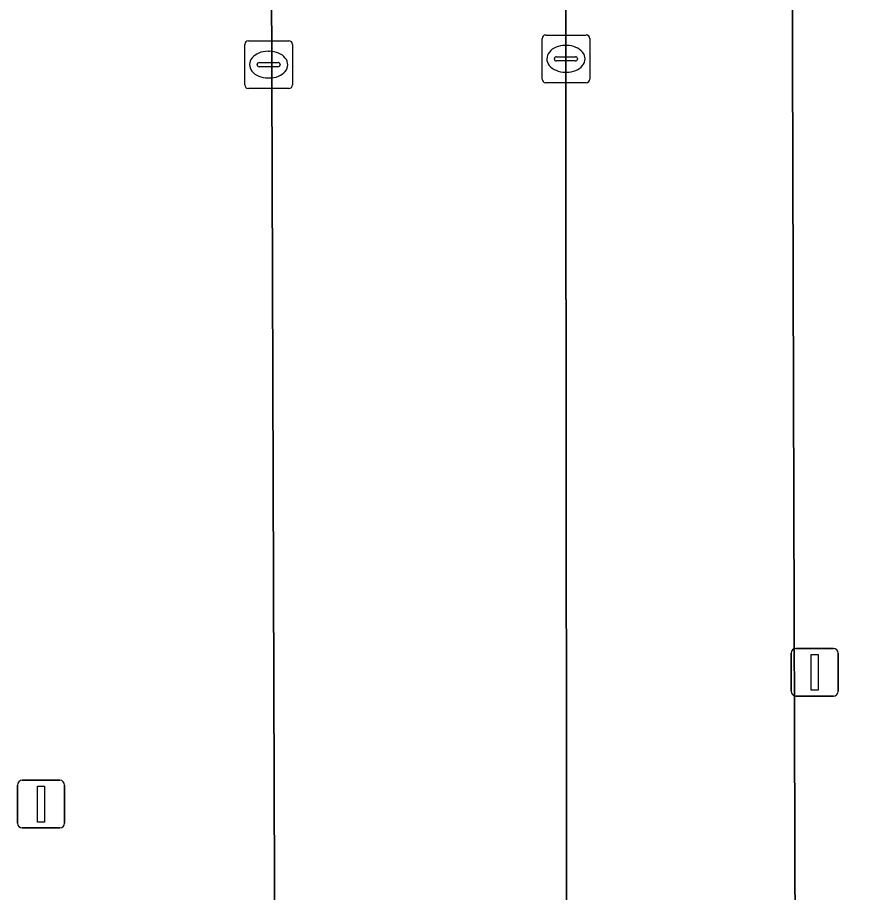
# Model space of a CAD drawing. Extents: x 160732 to 162107, y 387428 to 388479.
# Drawn here: x 161397.57 to 161415.15, y 387862.96 to 387881.32 of the extents above; entities that cross this region are included whole.
import ezdxf

# ---------------------------------------------------------------- set-up
doc = ezdxf.new("R2010")
doc.units = 0
for name, color, linetype in [('IMGEO_Groenvoorziening', 7, 'Continuous'), ('IMGEO_Kolk', 7, 'Continuous'), ('IMGEO_Lichtmast', 7, 'Continuous'), ('IMGEO_Parkeervlak_open', 7, 'Continuous'), ('IMGEO_Rijbaan_lokaal_open', 7, 'Continuous')]:
    doc.layers.add(name, color=color, linetype=linetype)

msp = doc.modelspace()

# ---------------------------------------------------------------- linework, layer by layer
at = {"layer": 'IMGEO_Groenvoorziening'}
msp.add_lwpolyline([(161446.927, 387893.056), (161413.791, 387894.568), (161413.951, 387840.649)], dxfattribs=at)
at = {"layer": 'IMGEO_Kolk'}
for p, q in [((161408.575, 387880.024), (161408.575, 387880.876)), ((161408.65, 387880.95), (161409.502, 387880.95)), ((161409.576, 387880.876), (161409.576, 387880.024)), ((161402.336, 387879.902), (161402.336, 387880.754)), ((161402.411, 387880.828), (161403.263, 387880.828)), ((161403.337, 387880.754), (161403.337, 387879.902)), ((161409.063, 387880.73), (161409.088, 387880.73)), ((161402.824, 387880.608), (161402.849, 387880.608)), ((161402.595, 387880.322), (161402.595, 387880.334)), ((161402.638, 387880.371), (161403.036, 387880.371)), ((161403.079, 387880.334), (161403.079, 387880.322)), ((161408.834, 387880.444), (161408.834, 387880.456)), ((161409.272, 387880.407), (161408.874, 387880.407)), ((161408.877, 387880.493), (161409.275, 387880.493)), ((161409.318, 387880.456), (161409.318, 387880.444)), ((161403.033, 387880.285), (161402.635, 387880.285)), ((161409.086, 387880.17), (161409.061, 387880.17)), ((161402.847, 387880.048), (161402.822, 387880.048)), ((161403.263, 387879.828), (161402.411, 387879.828)), ((161409.502, 387879.95), (161408.65, 387879.95))]:
    msp.add_line(p, q, dxfattribs=at)
for points in [[(161408.575, 387880.024), (161408.575, 387880.876)], [(161408.65, 387880.95), (161409.502, 387880.95)], [(161409.576, 387880.876), (161409.576, 387880.024)], [(161402.336, 387879.902), (161402.336, 387880.754)], [(161402.411, 387880.828), (161403.263, 387880.828)], [(161403.337, 387880.754), (161403.337, 387879.902)], [(161403.263, 387879.828), (161402.411, 387879.828)], [(161409.502, 387879.95), (161408.65, 387879.95)]]:
    msp.add_lwpolyline(points, dxfattribs=at)
for centre, radius, start, end in [((161408.652, 387880.874), 0.0765, 91.552, 178.448), ((161408.652, 387880.874), 0.0765, 91.552, 178.448), ((161409.5, 387880.874), 0.0765, 1.552, 88.448), ((161409.5, 387880.874), 0.0765, 1.552, 88.448), ((161402.413, 387880.752), 0.0765, 91.552, 178.448), ((161402.413, 387880.752), 0.0765, 91.552, 178.448), ((161403.261, 387880.752), 0.0765, 1.552, 88.448), ((161403.261, 387880.752), 0.0765, 1.552, 88.448), ((161402.635, 387880.331), 0.0403, 85.8775, 175.7526), ((161402.632, 387880.321), 0.0366, 178.938, 274.7102), ((161403.036, 387880.328), 0.043, 264.8664, 352.4533), ((161403.04, 387880.333), 0.0386, 1.7309, 96.639), ((161408.874, 387880.453), 0.0403, 85.8775, 175.7526), ((161408.871, 387880.443), 0.0366, 178.938, 274.7102), ((161409.275, 387880.45), 0.043, 264.8664, 352.4533), ((161409.279, 387880.455), 0.0386, 1.7309, 96.639), ((161408.652, 387880.026), 0.0765, 181.552, 268.448), ((161408.652, 387880.026), 0.0765, 181.552, 268.448), ((161409.5, 387880.026), 0.0765, 271.552, 358.448), ((161409.5, 387880.026), 0.0765, 271.552, 358.448), ((161402.413, 387879.904), 0.0765, 181.552, 268.448), ((161402.413, 387879.904), 0.0765, 181.552, 268.448), ((161403.261, 387879.904), 0.0765, 271.552, 358.448), ((161403.261, 387879.904), 0.0765, 271.552, 358.448)]:
    msp.add_arc(centre, radius, start, end, dxfattribs=at)
for centre, major_axis, ratio, start_param, end_param in [((161409.062, 387880.45), (-0.387, 0.002), 0.722429, 4.712389, 7.853982), ((161409.087, 387880.45), (-0.39, 0.002), 0.717154, 1.570796, 4.712389), ((161402.823, 387880.328), (-0.387, 0.002), 0.722429, 4.712389, 7.853982), ((161402.848, 387880.328), (-0.39, 0.002), 0.717154, 1.570796, 4.712389)]:
    msp.add_ellipse(centre, major_axis=major_axis, ratio=ratio, start_param=start_param, end_param=end_param, dxfattribs=at)
at = {"layer": 'IMGEO_Lichtmast'}
for p, q in [((161413.899, 387868.083), (161414.689, 387868.083)), ((161414.689, 387868.083), (161413.899, 387868.083)), ((161413.799, 387867.183), (161413.799, 387867.983)), ((161413.799, 387867.983), (161413.799, 387867.183)), ((161414.789, 387867.983), (161414.789, 387867.183)), ((161414.789, 387867.183), (161414.789, 387867.983)), ((161414.689, 387867.083), (161413.899, 387867.083)), ((161413.899, 387867.083), (161414.689, 387867.083)), ((161397.666, 387865.316), (161398.456, 387865.316)), ((161398.456, 387865.316), (161397.666, 387865.316)), ((161397.566, 387864.416), (161397.566, 387865.216)), ((161397.566, 387865.216), (161397.566, 387864.416)), ((161398.556, 387865.216), (161398.556, 387864.416)), ((161398.556, 387864.416), (161398.556, 387865.216)), ((161398.456, 387864.316), (161397.666, 387864.316)), ((161397.666, 387864.316), (161398.456, 387864.316))]:
    msp.add_line(p, q, dxfattribs=at)
for points in [[(161414.219, 387867.958), (161414.369, 387867.958), (161414.369, 387867.208), (161414.219, 387867.208), (161414.219, 387867.958)], [(161397.986, 387865.191), (161398.136, 387865.191), (161398.136, 387864.441), (161397.986, 387864.441), (161397.986, 387865.191)]]:
    msp.add_lwpolyline(points, dxfattribs=at)
for centre, start, end in [((161413.899, 387867.983), 90, 180), ((161413.899, 387867.983), 90, 180), ((161414.689, 387867.983), 0, 90), ((161414.689, 387867.983), 360, 90), ((161413.899, 387867.183), 180, 270), ((161413.899, 387867.183), 180, 270), ((161414.689, 387867.183), 270, 0), ((161414.689, 387867.183), 270, 0), ((161397.666, 387865.216), 90, 180), ((161397.666, 387865.216), 90, 180), ((161398.456, 387865.216), 0, 90), ((161398.456, 387865.216), 360, 90), ((161397.666, 387864.416), 180, 270), ((161397.666, 387864.416), 180, 270), ((161398.456, 387864.416), 270, 0), ((161398.456, 387864.416), 270, 0)]:
    msp.add_arc(centre, 0.1, start, end, dxfattribs=at)
at = {"layer": 'IMGEO_Parkeervlak_open'}
for points in [[(161409.364, 387898.899), (161409.049, 387899.564), (161409.124, 387830.541)], [(161411.084, 387832.469), (161413.975, 387832.485), (161413.962, 387836.853), (161413.951, 387840.649), (161413.791, 387894.568), (161413.78, 387898.119), (161410.962, 387898.107)], [(161403.061, 387833.395), (161402.85, 387897.072)]]:
    msp.add_lwpolyline(points, dxfattribs=at)
at = {"layer": 'IMGEO_Rijbaan_lokaal_open'}
for points in [[(161409.049, 387899.564), (161402.804, 387899.544), (161402.85, 387897.072), (161403.061, 387833.395), (161403.063, 387833.002), (161403.059, 387831.731)], [(161409.232, 387829.178), (161409.124, 387830.439), (161409.124, 387830.541), (161409.049, 387899.564)]]:
    msp.add_lwpolyline(points, dxfattribs=at)

doc.saveas('drawing.dxf')
